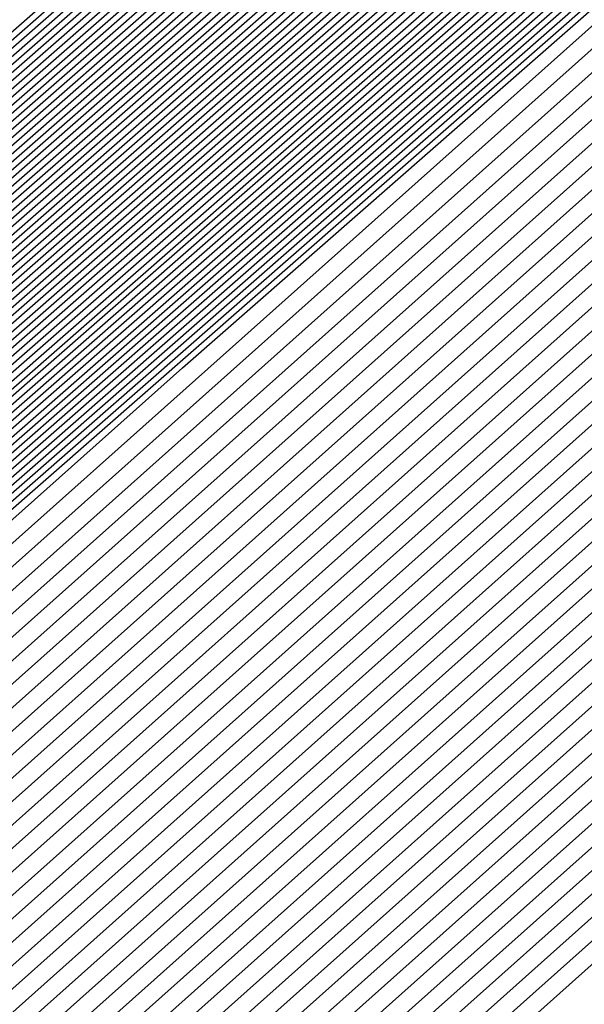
# Model space of a CAD drawing. Extents: x 3249832 to 3255657, y 13789405 to 13793316.
# Tile 948 of 1056: x 3253211.858 to 3253211.9265, y 13791260.4171 to 13791260.5367. Entities that reach past the tile are written whole.
import ezdxf

# ---------------------------------------------------------------- set-up
doc = ezdxf.new("R2010")
doc.units = 0
doc.header["$LTSCALE"] = 100
doc.header["$MEASUREMENT"] = 0
for name, color, linetype in [('GRATIO_03231_CON', 1, 'CONTINUOUS'), ('GRATIO_0323_ICON', 1, 'CONTINUOUS'), ('TARGETS_EAST', 7, 'CONTINUOUS')]:
    doc.layers.add(name, color=color, linetype=linetype)

# ---------------------------------------------------------------- blocks, each defined once
blk = doc.blocks.new('Gratio_032316_contours')
at = {"layer": 'GRATIO_03231_CON', "color": 5, "linetype": 'Continuous', "flags": 128}
for points in [[(3253198.44617, 13791248.6657), (3253205.08329, 13791254.59392), (3253219.80214, 13791267.50177), (3253234.542, 13791280.38589), (3253243.0318, 13791287.80106), (3253246.15891, 13791290.53467), (3253246.6003, 13791290.93223), (3253246.88695, 13791291.21186), (3253248.96583, 13791293.08191), (3253254.63787, 13791298.12335), (3253264.80707, 13791307.12135), (3253276.7896, 13791317.678), (3253287.00468, 13791326.59965), (3253292.88927, 13791331.60608), (3253295.95133, 13791334.07094)], [(3253198.57968, 13791248.7821), (3253205.19845, 13791254.69392), (3253219.87661, 13791267.56609), (3253234.57574, 13791280.41459), (3253243.04209, 13791287.80924), (3253246.16064, 13791290.53519), (3253246.60101, 13791290.93144), (3253246.88025, 13791291.20375), (3253248.90503, 13791293.02512), (3253254.42944, 13791297.93534), (3253264.33396, 13791306.69914), (3253276.00461, 13791316.98102), (3253285.9538, 13791325.67045), (3253291.69448, 13791330.55459), (3253294.7416, 13791333.01142)], [(3253198.71319, 13791248.8985), (3253205.31361, 13791254.79393), (3253219.95108, 13791267.63041), (3253234.60947, 13791280.44328), (3253243.05239, 13791287.81741), (3253246.16237, 13791290.53572), (3253246.60172, 13791290.93064), (3253246.87354, 13791291.19565), (3253248.84423, 13791292.96834), (3253254.22101, 13791297.74733), (3253263.86084, 13791306.27693), (3253275.21961, 13791316.28404), (3253284.90293, 13791324.74126), (3253290.49969, 13791329.50311), (3253293.53187, 13791331.9519)], [(3253198.8467, 13791249.0149), (3253205.42877, 13791254.89394), (3253220.02556, 13791267.69473), (3253234.64321, 13791280.47198), (3253243.06268, 13791287.82558), (3253246.16411, 13791290.53624), (3253246.60244, 13791290.92984), (3253246.86684, 13791291.18754), (3253248.78343, 13791292.91155), (3253254.01258, 13791297.55932), (3253263.38773, 13791305.85472), (3253274.43461, 13791315.58706), (3253283.85205, 13791323.81207), (3253289.3049, 13791328.45162), (3253292.32214, 13791330.89237), (3253295.39879, 13791333.38715)], [(3253199.11371, 13791249.24769), (3253205.65909, 13791255.09396), (3253220.17451, 13791267.82338), (3253234.71068, 13791280.52937), (3253243.08326, 13791287.84193), (3253246.16758, 13791290.53729), (3253246.60386, 13791290.92825), (3253246.85342, 13791291.17133), (3253248.66183, 13791292.79797), (3253253.59572, 13791297.1833), (3253262.4415, 13791305.01029), (3253272.86462, 13791314.1931), (3253281.7503, 13791321.95368), (3253286.91532, 13791326.34865), (3253289.90268, 13791328.77333), (3253293.18693, 13791331.45768)], [(3253199.24722, 13791249.36409), (3253205.77425, 13791255.19397), (3253220.24898, 13791267.8877), (3253234.74441, 13791280.55807), (3253243.09355, 13791287.85011), (3253246.16931, 13791290.53782), (3253246.60458, 13791290.92746), (3253246.84672, 13791291.16323), (3253248.60103, 13791292.74118), (3253253.38729, 13791296.99529), (3253261.96839, 13791304.58808), (3253272.07962, 13791313.49612), (3253280.69942, 13791321.02448), (3253285.72053, 13791325.29717), (3253288.69295, 13791327.71381), (3253292.081, 13791330.49295), (3253297.61917, 13791335.1971)], [(3253199.38073, 13791249.48048), (3253205.88941, 13791255.29397), (3253220.32345, 13791267.95202), (3253234.77815, 13791280.58677), (3253243.10385, 13791287.85828), (3253246.17105, 13791290.53834), (3253246.60529, 13791290.92666), (3253246.84001, 13791291.15513), (3253248.54023, 13791292.68439), (3253253.17886, 13791296.80728), (3253261.49527, 13791304.16587), (3253271.29462, 13791312.79914), (3253279.64854, 13791320.09529), (3253284.52574, 13791324.24568), (3253287.48322, 13791326.65429), (3253290.97507, 13791329.52822), (3253296.71525, 13791334.41022)], [(3253199.51424, 13791249.59688), (3253206.00457, 13791255.39398), (3253220.39793, 13791268.01634), (3253234.81188, 13791280.61546), (3253243.11414, 13791287.86646), (3253246.17278, 13791290.53887), (3253246.606, 13791290.92586), (3253246.83331, 13791291.14702), (3253248.47943, 13791292.6276), (3253252.97044, 13791296.61927), (3253261.02215, 13791303.74366), (3253270.50962, 13791312.10216), (3253278.59767, 13791319.16609), (3253283.33095, 13791323.1942), (3253286.27349, 13791325.59476), (3253289.86914, 13791328.56348), (3253295.81132, 13791333.62334)], [(3253199.78125, 13791249.82967), (3253206.23489, 13791255.594), (3253220.54687, 13791268.14499), (3253234.87935, 13791280.67286), (3253243.13472, 13791287.8828), (3253246.17625, 13791290.53992), (3253246.60743, 13791290.92427), (3253246.8199, 13791291.13081), (3253248.35784, 13791292.51402), (3253252.55358, 13791296.24325), (3253260.07593, 13791302.89924), (3253268.93963, 13791310.70819), (3253276.49591, 13791317.3077), (3253280.94137, 13791321.09123), (3253283.85403, 13791323.47572), (3253287.65728, 13791326.63402), (3253294.00347, 13791332.04958)], [(3253199.91476, 13791249.94607), (3253206.35005, 13791255.69401), (3253220.62135, 13791268.20931), (3253234.91309, 13791280.70156), (3253243.14501, 13791287.89098), (3253246.17798, 13791290.54045), (3253246.60814, 13791290.92348), (3253246.81319, 13791291.12271), (3253248.29704, 13791292.45723), (3253252.34515, 13791296.05524), (3253259.60281, 13791302.47703), (3253268.15463, 13791310.01121), (3253275.44504, 13791316.37851), (3253279.74658, 13791320.03974), (3253282.6443, 13791322.4162), (3253286.55135, 13791325.66929), (3253293.09954, 13791331.2627), (3253300.79521, 13791337.86923)], [(3253200.04827, 13791250.06247), (3253206.46521, 13791255.79401), (3253220.69582, 13791268.27363), (3253234.94682, 13791280.73025), (3253243.15531, 13791287.89915), (3253246.17972, 13791290.54097), (3253246.60886, 13791290.92268), (3253246.80649, 13791291.1146), (3253248.23624, 13791292.40044), (3253252.13672, 13791295.86723), (3253259.1297, 13791302.05482), (3253267.36963, 13791309.31423), (3253274.39416, 13791315.44932), (3253278.55179, 13791318.98826), (3253281.43456, 13791321.35667), (3253285.44542, 13791324.70455), (3253292.19561, 13791330.47582), (3253300.12972, 13791337.29016)], [(3253200.18178, 13791250.17887), (3253206.58037, 13791255.89402), (3253220.77029, 13791268.33795), (3253234.98056, 13791280.75895), (3253243.1656, 13791287.90733), (3253246.18145, 13791290.5415), (3253246.60957, 13791290.92188), (3253246.79978, 13791291.1065), (3253248.17544, 13791292.34365), (3253251.92829, 13791295.67922), (3253258.65658, 13791301.63261), (3253266.58464, 13791308.61725), (3253273.34328, 13791314.52012), (3253277.357, 13791317.93677), (3253280.22483, 13791320.29715), (3253284.33949, 13791323.73982), (3253291.29169, 13791329.68894), (3253299.46423, 13791336.71108)], [(3253200.44879, 13791250.41166), (3253206.81069, 13791256.09404), (3253220.91924, 13791268.4666), (3253235.04803, 13791280.81634), (3253243.18618, 13791287.92368), (3253246.18492, 13791290.54255), (3253246.611, 13791290.92029), (3253246.78637, 13791291.09029), (3253248.05384, 13791292.23007), (3253251.51143, 13791295.3032), (3253257.71035, 13791300.78818), (3253265.01464, 13791307.22329), (3253271.24153, 13791312.66173), (3253274.96742, 13791315.8338), (3253277.80537, 13791318.17811), (3253282.12763, 13791321.81036), (3253289.48383, 13791328.11518), (3253298.13324, 13791335.55292)], [(3253200.5823, 13791250.52806), (3253206.92586, 13791256.19405), (3253220.99372, 13791268.53092), (3253235.08176, 13791280.84504), (3253243.19647, 13791287.93185), (3253246.18666, 13791290.54307), (3253246.61171, 13791290.9195), (3253246.77966, 13791291.08219), (3253247.99304, 13791292.17328), (3253251.303, 13791295.11519), (3253257.23724, 13791300.36597), (3253264.22964, 13791306.52631), (3253270.19065, 13791311.73254), (3253273.77263, 13791314.78231), (3253276.59564, 13791317.11859), (3253281.0217, 13791320.84562), (3253288.57991, 13791327.3283), (3253297.46775, 13791334.97385)], [(3253200.71581, 13791250.64445), (3253207.04102, 13791256.29406), (3253221.06819, 13791268.59524), (3253235.1155, 13791280.87374), (3253243.20676, 13791287.94002), (3253246.18839, 13791290.5436), (3253246.61242, 13791290.9187), (3253246.77296, 13791291.07408), (3253247.93224, 13791292.11649), (3253251.09457, 13791294.92718), (3253256.76412, 13791299.94376), (3253263.44465, 13791305.82933), (3253269.13978, 13791310.80334), (3253272.57784, 13791313.73083), (3253275.38591, 13791316.05906), (3253279.91577, 13791319.88089), (3253287.67598, 13791326.54142), (3253296.80226, 13791334.39477)], [(3253200.84932, 13791250.76085), (3253207.15618, 13791256.39406), (3253221.14266, 13791268.65956), (3253235.14923, 13791280.90243), (3253243.21706, 13791287.9482), (3253246.19012, 13791290.54412), (3253246.61314, 13791290.9179), (3253246.76625, 13791291.06598), (3253247.87144, 13791292.0597), (3253250.88614, 13791294.73917), (3253256.29101, 13791299.52155), (3253262.65965, 13791305.13235), (3253268.0889, 13791309.87415), (3253271.38305, 13791312.67934), (3253274.17618, 13791314.99954), (3253278.80984, 13791318.91616), (3253286.77206, 13791325.75454), (3253296.13677, 13791333.81569)], [(3253201.11633, 13791250.99365), (3253207.3865, 13791256.59408), (3253221.29161, 13791268.78821), (3253235.2167, 13791280.95983), (3253243.23764, 13791287.96455), (3253246.19359, 13791290.54517), (3253246.61456, 13791290.91631), (3253246.75284, 13791291.04977), (3253247.74984, 13791291.94612), (3253250.46928, 13791294.36315), (3253255.34478, 13791298.67713), (3253261.08965, 13791303.73839), (3253265.98715, 13791308.01576), (3253268.99347, 13791310.57637), (3253271.75672, 13791312.8805), (3253276.59798, 13791316.9867), (3253284.9642, 13791324.18078), (3253294.80578, 13791332.65754)], [(3253201.24984, 13791251.11004), (3253207.50166, 13791256.69409), (3253221.36608, 13791268.85253), (3253235.25044, 13791280.98852), (3253243.24793, 13791287.97272), (3253246.19533, 13791290.5457), (3253246.61528, 13791290.91552), (3253246.74613, 13791291.04167), (3253247.68904, 13791291.88933), (3253250.26085, 13791294.17514), (3253254.87166, 13791298.25492), (3253260.30466, 13791303.04141), (3253264.93627, 13791307.08657), (3253267.79868, 13791309.52489), (3253270.54699, 13791311.82097), (3253275.49205, 13791316.02196), (3253284.06028, 13791323.3939), (3253294.14029, 13791332.07846)], [(3253201.38335, 13791251.22644), (3253207.61682, 13791256.7941), (3253221.44056, 13791268.91685), (3253235.28417, 13791281.01722), (3253243.25822, 13791287.9809), (3253246.19706, 13791290.54622), (3253246.61599, 13791290.91472), (3253246.73943, 13791291.03356), (3253247.62824, 13791291.83254), (3253250.05242, 13791293.98713), (3253254.39855, 13791297.83271), (3253259.51966, 13791302.34443), (3253263.88539, 13791306.15737), (3253266.60389, 13791308.4734), (3253269.33726, 13791310.76145), (3253274.38613, 13791315.05723), (3253283.15635, 13791322.60702), (3253293.4748, 13791331.49938)], [(3253201.51686, 13791251.34284), (3253207.73198, 13791256.8941), (3253221.51503, 13791268.98117), (3253235.31791, 13791281.04592), (3253243.26852, 13791287.98907), (3253246.1988, 13791290.54675), (3253246.6167, 13791290.91393), (3253246.73272, 13791291.02546), (3253247.56744, 13791291.77576), (3253249.84399, 13791293.79912), (3253253.92543, 13791297.41049), (3253258.73466, 13791301.64744), (3253262.83452, 13791305.22818), (3253265.4091, 13791307.42192), (3253268.12753, 13791309.70193), (3253273.2802, 13791314.0925), (3253282.25242, 13791321.82014), (3253292.80931, 13791330.9203), (3253301.81088, 13791338.63068)], [(3253201.78387, 13791251.57563), (3253207.9623, 13791257.09412), (3253221.66398, 13791269.10982), (3253235.38538, 13791281.10331), (3253243.2891, 13791288.00542), (3253246.20227, 13791290.5478), (3253246.61813, 13791290.91233), (3253246.71931, 13791291.00925), (3253247.44584, 13791291.66218), (3253249.42713, 13791293.4231), (3253252.9792, 13791296.56607), (3253257.16467, 13791300.25348), (3253260.73276, 13791303.36979), (3253263.01952, 13791305.31895), (3253265.70807, 13791307.58288), (3253271.06834, 13791312.16303), (3253280.44457, 13791320.24638), (3253291.47832, 13791329.76215), (3253300.88547, 13791337.82513)], [(3253201.91738, 13791251.69203), (3253208.07746, 13791257.19413), (3253221.73845, 13791269.17414), (3253235.41911, 13791281.13201), (3253243.29939, 13791288.01359), (3253246.204, 13791290.54832), (3253246.61884, 13791290.91154), (3253246.71261, 13791291.00114), (3253247.38504, 13791291.60539), (3253249.2187, 13791293.23509), (3253252.50609, 13791296.14386), (3253256.37967, 13791299.5565), (3253259.68189, 13791302.44059), (3253261.82473, 13791304.26746), (3253264.49834, 13791306.52336), (3253269.96241, 13791311.1983), (3253279.54064, 13791319.4595), (3253290.81283, 13791329.18307), (3253300.42277, 13791337.42236)], [(3253202.05089, 13791251.80842), (3253208.19262, 13791257.29414), (3253221.81293, 13791269.23846), (3253235.45285, 13791281.16071), (3253243.30968, 13791288.02177), (3253246.20573, 13791290.54885), (3253246.61956, 13791290.91074), (3253246.7059, 13791290.99304), (3253247.32424, 13791291.5486), (3253249.01027, 13791293.04708), (3253252.03297, 13791295.72165), (3253255.59467, 13791298.85952), (3253258.63101, 13791301.5114), (3253260.62994, 13791303.21597), (3253263.28861, 13791305.46384), (3253268.85648, 13791310.23357), (3253278.63672, 13791318.67262), (3253290.14734, 13791328.60399), (3253299.96006, 13791337.01958)], [(3253222.18973, 13791268.9562), (3253208.47101, 13791257.20698), (3253202.18439, 13791251.92482), (3253202.18439, 13791251.92482), (3253208.30778, 13791257.39414), (3253221.8874, 13791269.30278)], [(3253222.33685, 13791269.08692), (3253208.70035, 13791257.40813), (3253202.45141, 13791252.15761), (3253202.45141, 13791252.15761), (3253208.5381, 13791257.59416), (3253222.03635, 13791269.43142)], [(3253222.41042, 13791269.15229), (3253208.81502, 13791257.50869), (3253202.58492, 13791252.27401), (3253202.58492, 13791252.27401), (3253208.65326, 13791257.69417), (3253222.11082, 13791269.49575)], [(3253222.48398, 13791269.21765), (3253208.92969, 13791257.60926), (3253202.71843, 13791252.39041), (3253202.71843, 13791252.39041), (3253208.76842, 13791257.79418), (3253222.18529, 13791269.56007)], [(3253222.55754, 13791269.28301), (3253209.04436, 13791257.70983), (3253202.85194, 13791252.50681), (3253202.85193, 13791252.50681), (3253208.88358, 13791257.89419), (3253222.25977, 13791269.62439)], [(3253222.70467, 13791269.41374), (3253209.2737, 13791257.91097), (3253203.11895, 13791252.7396), (3253203.11895, 13791252.7396), (3253209.1139, 13791258.0942), (3253222.40871, 13791269.75304)], [(3253222.77823, 13791269.4791), (3253209.38837, 13791258.01154), (3253203.25246, 13791252.856), (3253203.25246, 13791252.856), (3253209.22906, 13791258.19421), (3253222.48319, 13791269.81736)], [(3253222.8518, 13791269.54447), (3253209.50304, 13791258.11211), (3253203.38597, 13791252.97239), (3253203.38597, 13791252.97239), (3253209.34422, 13791258.29422), (3253222.55766, 13791269.88168)], [(3253222.92536, 13791269.60983), (3253209.61771, 13791258.21268), (3253203.51947, 13791253.08879), (3253203.51947, 13791253.08879), (3253209.45938, 13791258.39423), (3253222.63214, 13791269.946)], [(3253294.55593, 13791331.78482), (3253282.65133, 13791321.30274), (3253268.6032, 13791309.01445), (3253256.6338, 13791298.60027), (3253249.91373, 13791292.81609), (3253247.40711, 13791290.71997), (3253247.02638, 13791290.44557), (3253246.62867, 13791290.09727), (3253243.8498, 13791287.66252), (3253236.27025, 13791281.09954), (3253223.07249, 13791269.74056), (3253209.84706, 13791258.41382), (3253203.78649, 13791253.32159), (3253203.78649, 13791253.32159), (3253209.68971, 13791258.59423), (3253222.78114, 13791270.07458), (3253235.89161, 13791281.53353), (3253243.79641, 13791288.43297), (3253249.04881, 13791292.99861), (3253256.14655, 13791299.14707), (3253268.13516, 13791309.52901), (3253282.25127, 13791321.73092), (3253294.2793, 13791332.07331)], [(3253294.30341, 13791331.56698), (3253282.46184, 13791321.1404), (3253268.48808, 13791308.91717), (3253256.58203, 13791298.55815), (3253249.89752, 13791292.80461), (3253247.40414, 13791290.71961), (3253247.02543, 13791290.44664), (3253246.629, 13791290.09938), (3253243.85878, 13791287.67218), (3253236.30279, 13791281.1296), (3253223.14605, 13791269.80592), (3253209.96173, 13791258.51439), (3253203.92, 13791253.43798), (3253203.92, 13791253.43798), (3253209.80487, 13791258.69424), (3253222.85565, 13791270.13885), (3253235.92547, 13791281.56208), (3253243.80512, 13791288.43921), (3253249.03601, 13791292.98573), (3253256.09723, 13791299.1022), (3253268.02248, 13791309.42905), (3253282.06389, 13791321.56632), (3253294.02824, 13791331.85395)], [(3253294.05089, 13791331.34915), (3253282.27235, 13791320.97806), (3253268.37296, 13791308.8199), (3253256.53026, 13791298.51602), (3253249.8813, 13791292.79314), (3253247.40117, 13791290.71925), (3253247.02448, 13791290.44772), (3253246.62933, 13791290.10149), (3253243.86776, 13791287.68184), (3253236.33533, 13791281.15966), (3253223.21961, 13791269.87129), (3253210.0764, 13791258.61496), (3253204.05351, 13791253.55438), (3253204.05351, 13791253.55438), (3253209.92004, 13791258.79424), (3253222.93017, 13791270.20313), (3253235.95934, 13791281.59062), (3253243.81382, 13791288.44544), (3253249.02321, 13791292.97286), (3253256.04791, 13791299.05733), (3253267.90979, 13791309.32909), (3253281.87651, 13791321.40172), (3253293.77719, 13791331.63458)], [(3253293.79837, 13791331.13131), (3253282.08285, 13791320.81572), (3253268.25784, 13791308.72262), (3253256.47849, 13791298.4739), (3253249.86508, 13791292.78166), (3253247.39821, 13791290.71889), (3253247.02354, 13791290.4488), (3253246.62966, 13791290.1036), (3253243.87675, 13791287.6915), (3253236.36787, 13791281.18972), (3253223.29318, 13791269.93665), (3253210.19107, 13791258.71553), (3253204.18702, 13791253.67078), (3253204.18701, 13791253.67078), (3253210.0352, 13791258.89424), (3253223.00468, 13791270.26741), (3253235.9932, 13791281.61917), (3253243.82253, 13791288.45167), (3253249.01041, 13791292.95999), (3253255.9986, 13791299.01245), (3253267.79711, 13791309.22914), (3253281.68913, 13791321.23712), (3253293.52613, 13791331.41522)], [(3253281.70387, 13791320.49104), (3253268.02759, 13791308.52807), (3253256.37495, 13791298.38965), (3253249.83265, 13791292.75871), (3253247.39227, 13791290.71816), (3253247.02165, 13791290.45095), (3253246.63032, 13791290.10782), (3253243.89471, 13791287.71083), (3253236.43295, 13791281.24983), (3253223.4403, 13791270.06738), (3253210.42041, 13791258.91666), (3253204.45403, 13791253.90357), (3253204.45403, 13791253.90357), (3253210.2655, 13791259.09429), (3253223.15342, 13791270.39627), (3253236.05998, 13791281.67732), (3253243.49467, 13791288.16911), (3253246.23629, 13791290.55891), (3253246.63094, 13791290.89792), (3253246.97688, 13791291.19282), (3253249.38096, 13791293.27243), (3253255.90221, 13791298.92109), (3253267.57241, 13791309.02875), (3253281.31446, 13791320.90786)], [(3253281.51437, 13791320.3287), (3253267.91246, 13791308.4308), (3253256.32319, 13791298.34753), (3253249.81643, 13791292.74723), (3253247.38931, 13791290.7178), (3253247.0207, 13791290.45203), (3253246.63065, 13791290.10993), (3253243.90369, 13791287.72049), (3253236.4655, 13791281.27989), (3253223.51387, 13791270.13274), (3253210.53508, 13791259.01723), (3253204.58754, 13791254.01997), (3253204.58754, 13791254.01997), (3253210.38066, 13791259.1943), (3253223.22789, 13791270.4606), (3253236.0937, 13791281.70603), (3253243.50493, 13791288.17732), (3253246.23793, 13791290.55953), (3253246.63143, 13791290.89735), (3253246.97568, 13791291.19044), (3253249.36691, 13791293.25849), (3253255.85289, 13791298.87622), (3253267.45972, 13791308.92879), (3253281.12708, 13791320.74326)], [(3253281.32488, 13791320.16636), (3253267.79734, 13791308.33352), (3253256.27142, 13791298.30541), (3253249.80022, 13791292.73576), (3253247.38634, 13791290.71744), (3253247.01976, 13791290.4531), (3253246.63098, 13791290.11204), (3253243.91267, 13791287.73015), (3253236.49804, 13791281.30995), (3253223.58743, 13791270.1981), (3253210.64975, 13791259.1178), (3253204.72105, 13791254.13636), (3253204.72105, 13791254.13637), (3253210.49582, 13791259.2943), (3253223.30236, 13791270.52492), (3253236.12742, 13791281.73474), (3253243.51518, 13791288.18552), (3253246.23956, 13791290.56015), (3253246.63193, 13791290.89678), (3253246.97448, 13791291.18805), (3253249.35287, 13791293.24455), (3253255.80356, 13791298.83135), (3253267.34704, 13791308.82884), (3253280.9397, 13791320.57865)], [(3253281.13539, 13791320.00402), (3253267.68222, 13791308.23625), (3253256.21965, 13791298.26328), (3253249.784, 13791292.72428), (3253247.38337, 13791290.71708), (3253247.01881, 13791290.45418), (3253246.63131, 13791290.11416), (3253243.92165, 13791287.73981), (3253236.53058, 13791281.34001), (3253223.66099, 13791270.26347), (3253210.76442, 13791259.21837), (3253204.85455, 13791254.25276), (3253204.85455, 13791254.25276), (3253210.61098, 13791259.39431), (3253223.37683, 13791270.58925), (3253236.16114, 13791281.76345), (3253243.52543, 13791288.19373), (3253246.2412, 13791290.56077), (3253246.63242, 13791290.89621), (3253246.97329, 13791291.18567), (3253249.33882, 13791293.23061), (3253255.75424, 13791298.78648), (3253267.23435, 13791308.72888), (3253280.75231, 13791320.41405)], [(3253267.45197, 13791308.0417), (3253256.11611, 13791298.17904), (3253249.75157, 13791292.70133), (3253247.37744, 13791290.71635), (3253247.01692, 13791290.45633), (3253246.63197, 13791290.11838), (3253243.93961, 13791287.75913), (3253236.59567, 13791281.40012), (3253223.80812, 13791270.3942), (3253210.99376, 13791259.41951), (3253205.12157, 13791254.48556), (3253205.12157, 13791254.48556), (3253210.84129, 13791259.59433), (3253223.52577, 13791270.7179), (3253236.22858, 13791281.82086), (3253243.54593, 13791288.21014), (3253246.24446, 13791290.562), (3253246.6334, 13791290.89508), (3253246.97089, 13791291.1809), (3253249.31072, 13791293.20273), (3253255.65559, 13791298.69674), (3253267.00898, 13791308.52897)], [(3253267.33685, 13791307.94442), (3253256.06434, 13791298.13691), (3253249.73535, 13791292.68985), (3253247.37447, 13791290.71599), (3253247.01598, 13791290.45741), (3253246.6323, 13791290.12049), (3253243.9486, 13791287.76879), (3253236.62821, 13791281.43018), (3253223.88168, 13791270.45956), (3253211.10843, 13791259.52008), (3253205.25508, 13791254.60195), (3253205.25508, 13791254.60195), (3253210.95645, 13791259.69434), (3253223.60023, 13791270.78223), (3253236.2623, 13791281.84957), (3253243.55619, 13791288.21834), (3253246.2461, 13791290.56262), (3253246.63389, 13791290.89451), (3253246.96969, 13791291.17852), (3253249.29667, 13791293.18879), (3253255.60626, 13791298.65187), (3253266.8963, 13791308.42902)], [(3253267.22172, 13791307.84715), (3253256.01257, 13791298.09479), (3253249.71913, 13791292.67838), (3253247.37151, 13791290.71563), (3253247.01503, 13791290.45848), (3253246.63263, 13791290.1226), (3253243.95758, 13791287.77846), (3253236.66075, 13791281.46024), (3253223.95525, 13791270.52492), (3253211.2231, 13791259.62065), (3253205.38858, 13791254.71835), (3253205.38859, 13791254.71835), (3253211.07161, 13791259.79435), (3253223.6747, 13791270.84655), (3253236.29602, 13791281.87828), (3253243.56644, 13791288.22655), (3253246.24773, 13791290.56324), (3253246.63439, 13791290.89394), (3253246.9685, 13791291.17613), (3253249.28262, 13791293.17485), (3253255.55694, 13791298.607), (3253266.78361, 13791308.32906)], [(3253267.1066, 13791307.74987), (3253255.96081, 13791298.05266), (3253249.70292, 13791292.6669), (3253247.36854, 13791290.71526), (3253247.01409, 13791290.45956), (3253246.63296, 13791290.12471), (3253243.96656, 13791287.78812), (3253236.69329, 13791281.49029), (3253224.02881, 13791270.59029), (3253211.33777, 13791259.72122), (3253205.52209, 13791254.83475), (3253205.52209, 13791254.83475), (3253211.18677, 13791259.89435), (3253223.74917, 13791270.91088), (3253236.32974, 13791281.90699), (3253243.57669, 13791288.23475), (3253246.24937, 13791290.56386), (3253246.63488, 13791290.89337), (3253246.9673, 13791291.17375), (3253249.26858, 13791293.16091), (3253255.50762, 13791298.56213), (3253266.67093, 13791308.22911)], [(3253266.87636, 13791307.55532), (3253255.85727, 13791297.96842), (3253249.67048, 13791292.64395), (3253247.36261, 13791290.71454), (3253247.01219, 13791290.46171), (3253246.63362, 13791290.12893), (3253243.98452, 13791287.80744), (3253236.75838, 13791281.55041), (3253224.17594, 13791270.72101), (3253211.56711, 13791259.92236), (3253205.78911, 13791255.06754), (3253205.78911, 13791255.06754), (3253211.41709, 13791260.09437), (3253223.89811, 13791271.03953), (3253236.39717, 13791281.9644), (3253243.59719, 13791288.25117), (3253246.25263, 13791290.56509), (3253246.63586, 13791290.89224), (3253246.96491, 13791291.16898), (3253249.24048, 13791293.13303), (3253255.40897, 13791298.4724), (3253266.44556, 13791308.0292)], [(3253266.76123, 13791307.45805), (3253255.8055, 13791297.92629), (3253249.65427, 13791292.63247), (3253247.35964, 13791290.71418), (3253247.01125, 13791290.46279), (3253246.63395, 13791290.13104), (3253243.9935, 13791287.8171), (3253236.79092, 13791281.58047), (3253224.2495, 13791270.78638), (3253211.68179, 13791260.02293), (3253205.92262, 13791255.18394), (3253205.92262, 13791255.18394), (3253211.53225, 13791260.19438), (3253223.97258, 13791271.10386), (3253236.43089, 13791281.99311), (3253243.60744, 13791288.25937), (3253246.25427, 13791290.56571), (3253246.63635, 13791290.89167), (3253246.96371, 13791291.1666), (3253249.22643, 13791293.11909), (3253255.35964, 13791298.42753), (3253266.33287, 13791307.92924)], [(3253266.64611, 13791307.36077), (3253255.75373, 13791297.88417), (3253249.63805, 13791292.621), (3253247.35667, 13791290.71382), (3253247.0103, 13791290.46387), (3253246.63428, 13791290.13316), (3253244.00248, 13791287.82676), (3253236.82346, 13791281.61053), (3253224.32306, 13791270.85174), (3253211.79646, 13791260.1235), (3253206.05613, 13791255.30034), (3253206.05613, 13791255.30033), (3253211.64741, 13791260.29439), (3253224.04705, 13791271.16818), (3253236.46461, 13791282.02182), (3253243.6177, 13791288.26758), (3253246.2559, 13791290.56633), (3253246.63684, 13791290.8911), (3253246.96251, 13791291.16422), (3253249.21238, 13791293.10515), (3253255.31032, 13791298.38266), (3253266.22019, 13791307.82929)], [(3253266.53099, 13791307.2635), (3253255.70196, 13791297.84205), (3253249.62183, 13791292.60952), (3253247.35371, 13791290.71345), (3253247.00936, 13791290.46494), (3253246.63461, 13791290.13527), (3253244.01147, 13791287.83642), (3253236.856, 13791281.64058), (3253224.39663, 13791270.9171), (3253211.91113, 13791260.22407), (3253206.18963, 13791255.41673), (3253206.18963, 13791255.41673), (3253211.76257, 13791260.3944), (3253224.12152, 13791271.23251), (3253236.49833, 13791282.05053), (3253243.62795, 13791288.27578), (3253246.25754, 13791290.56695), (3253246.63734, 13791290.89054), (3253246.96131, 13791291.16183), (3253249.19833, 13791293.09121), (3253255.26099, 13791298.33779), (3253266.1075, 13791307.72933)], [(3253266.30074, 13791307.06895), (3253255.59843, 13791297.7578), (3253249.5894, 13791292.58657), (3253247.34778, 13791290.71273), (3253247.00747, 13791290.4671), (3253246.63526, 13791290.13949), (3253244.02943, 13791287.85574), (3253236.92109, 13791281.7007), (3253224.54375, 13791271.04783), (3253212.14047, 13791260.42521), (3253206.45665, 13791255.64953), (3253206.45665, 13791255.64953), (3253211.99289, 13791260.59441), (3253224.27046, 13791271.36115), (3253236.56577, 13791282.10794), (3253243.64845, 13791288.29219), (3253246.2608, 13791290.56818), (3253246.63832, 13791290.8894), (3253246.95892, 13791291.15707), (3253249.17024, 13791293.06333), (3253255.16235, 13791298.24805), (3253265.88213, 13791307.52942)], [(3253266.18562, 13791306.97167), (3253255.54666, 13791297.71567), (3253249.57318, 13791292.57509), (3253247.34481, 13791290.71237), (3253247.00652, 13791290.46817), (3253246.63559, 13791290.1416), (3253244.03841, 13791287.86541), (3253236.95363, 13791281.73076), (3253224.61732, 13791271.1132), (3253212.25514, 13791260.52577), (3253206.59016, 13791255.76592), (3253206.59016, 13791255.76592), (3253212.10805, 13791260.69442), (3253224.34492, 13791271.42548), (3253236.59949, 13791282.13665), (3253243.6587, 13791288.3004), (3253246.26244, 13791290.5688), (3253246.63881, 13791290.88883), (3253246.95772, 13791291.15468), (3253249.15619, 13791293.04939), (3253255.11302, 13791298.20318), (3253265.76944, 13791307.42947)], [(3253266.07049, 13791306.8744), (3253255.49489, 13791297.67355), (3253249.55697, 13791292.56362), (3253247.34184, 13791290.712), (3253247.00558, 13791290.46925), (3253246.63592, 13791290.14371), (3253244.04739, 13791287.87507), (3253236.98617, 13791281.76081), (3253224.69088, 13791271.17856), (3253212.36981, 13791260.62634), (3253206.72366, 13791255.88232), (3253206.72367, 13791255.88232), (3253212.22321, 13791260.79443), (3253224.41939, 13791271.4898), (3253236.63321, 13791282.16536), (3253243.66895, 13791288.30861), (3253246.26407, 13791290.56942), (3253246.6393, 13791290.88827), (3253246.95652, 13791291.1523), (3253249.14214, 13791293.03545), (3253255.0637, 13791298.15831), (3253265.65676, 13791307.32951)], [(3253265.95537, 13791306.77712), (3253255.44312, 13791297.63143), (3253249.54075, 13791292.55214), (3253247.33888, 13791290.71164), (3253247.00463, 13791290.47032), (3253246.63625, 13791290.14582), (3253244.05637, 13791287.88473), (3253237.01871, 13791281.79087), (3253224.76444, 13791271.24392), (3253212.48448, 13791260.72691), (3253206.85717, 13791255.99872), (3253206.85717, 13791255.99872), (3253212.33837, 13791260.89444), (3253224.49386, 13791271.55413), (3253236.66693, 13791282.19407), (3253243.67921, 13791288.31681), (3253246.26571, 13791290.57004), (3253246.6398, 13791290.8877), (3253246.95533, 13791291.14992), (3253249.12809, 13791293.02151), (3253255.01437, 13791298.11344), (3253265.54407, 13791307.22956)], [(3253265.72512, 13791306.58257), (3253255.33958, 13791297.54718), (3253249.50832, 13791292.52919), (3253247.33294, 13791290.71092), (3253247.00274, 13791290.47248), (3253246.63691, 13791290.15005), (3253244.07433, 13791287.90405), (3253237.0838, 13791281.85099), (3253224.91157, 13791271.37465), (3253212.71382, 13791260.92805), (3253207.12419, 13791256.23151), (3253207.12419, 13791256.23151), (3253212.56869, 13791261.09446), (3253224.6428, 13791271.68278), (3253236.73437, 13791282.25148), (3253243.69971, 13791288.33322), (3253246.26897, 13791290.57127), (3253246.64078, 13791290.88656), (3253246.95293, 13791291.14515), (3253249.1, 13791292.99362), (3253254.91572, 13791298.02371), (3253265.3187, 13791307.02965)], [(3253265.61, 13791306.4853), (3253255.28781, 13791297.50506), (3253249.4921, 13791292.51771), (3253247.32998, 13791290.71056), (3253247.0018, 13791290.47355), (3253246.63724, 13791290.15216), (3253244.08331, 13791287.91371), (3253237.11634, 13791281.88104), (3253224.98513, 13791271.44001), (3253212.82849, 13791261.02862), (3253207.2577, 13791256.34791), (3253207.2577, 13791256.34791), (3253212.68385, 13791261.19447), (3253224.71727, 13791271.7471), (3253236.76809, 13791282.28019), (3253243.70996, 13791288.34143), (3253246.27061, 13791290.57189), (3253246.64127, 13791290.88599), (3253246.95174, 13791291.14277), (3253249.08595, 13791292.97968), (3253254.8664, 13791297.97884), (3253265.20602, 13791306.92969)], [(3253265.49488, 13791306.38803), (3253255.23605, 13791297.46293), (3253249.47588, 13791292.50624), (3253247.32701, 13791290.71019), (3253247.00085, 13791290.47463), (3253246.63757, 13791290.15427), (3253244.0923, 13791287.92337), (3253237.14888, 13791281.9111), (3253225.0587, 13791271.50538), (3253212.94316, 13791261.12919), (3253207.39121, 13791256.46431), (3253207.39121, 13791256.46431), (3253212.79901, 13791261.29448), (3253224.79174, 13791271.81143), (3253236.80181, 13791282.3089), (3253243.72021, 13791288.34963), (3253246.27224, 13791290.57251), (3253246.64176, 13791290.88543), (3253246.95054, 13791291.14038), (3253249.0719, 13791292.96574), (3253254.81708, 13791297.93397), (3253265.09333, 13791306.82974)], [(3253265.37976, 13791306.29075), (3253255.18428, 13791297.42081), (3253249.45967, 13791292.49476), (3253247.32404, 13791290.70983), (3253246.9999, 13791290.47571), (3253246.6379, 13791290.15638), (3253244.10128, 13791287.93303), (3253237.18142, 13791281.94116), (3253225.13226, 13791271.57074), (3253213.05783, 13791261.22976), (3253207.52471, 13791256.5807), (3253207.52471, 13791256.5807), (3253212.91417, 13791261.39448), (3253224.86621, 13791271.87575), (3253236.83553, 13791282.33761), (3253243.73047, 13791288.35784), (3253246.27388, 13791290.57313), (3253246.64226, 13791290.88486), (3253246.94934, 13791291.138), (3253249.05785, 13791292.9518), (3253254.76775, 13791297.8891), (3253264.98065, 13791306.72978)], [(3253265.14951, 13791306.0962), (3253255.08074, 13791297.33656), (3253249.42723, 13791292.47181), (3253247.31811, 13791290.70911), (3253246.99801, 13791290.47786), (3253246.63856, 13791290.1606), (3253244.11924, 13791287.95236), (3253237.24651, 13791282.00127), (3253225.27938, 13791271.70147), (3253213.28717, 13791261.4309), (3253207.79173, 13791256.8135), (3253207.79173, 13791256.8135), (3253213.14449, 13791261.5945), (3253225.01515, 13791272.0044), (3253236.90297, 13791282.39502), (3253243.75097, 13791288.37425), (3253246.27714, 13791290.57436), (3253246.64324, 13791290.88372), (3253246.94695, 13791291.13323), (3253249.02975, 13791292.92392), (3253254.6691, 13791297.79936), (3253264.75528, 13791306.52987)], [(3253265.03439, 13791305.99892), (3253255.02897, 13791297.29444), (3253249.41102, 13791292.46033), (3253247.31514, 13791290.70874), (3253246.99707, 13791290.47894), (3253246.63889, 13791290.16271), (3253244.12822, 13791287.96202), (3253237.27905, 13791282.03133), (3253225.35295, 13791271.76683), (3253213.40184, 13791261.53147), (3253207.92524, 13791256.92989), (3253207.92524, 13791256.92989), (3253213.25965, 13791261.69451), (3253225.08961, 13791272.06873), (3253236.93669, 13791282.42373), (3253243.76122, 13791288.38246), (3253246.27878, 13791290.57498), (3253246.64373, 13791290.88316), (3253246.94575, 13791291.13085), (3253249.01571, 13791292.90998), (3253254.61978, 13791297.75449), (3253264.64259, 13791306.42992)], [(3253264.91926, 13791305.90165), (3253254.9772, 13791297.25231), (3253249.3948, 13791292.44886), (3253247.31218, 13791290.70838), (3253246.99612, 13791290.48001), (3253246.63922, 13791290.16482), (3253244.1372, 13791287.97168), (3253237.31159, 13791282.06139), (3253225.42651, 13791271.83219), (3253213.51651, 13791261.63204), (3253208.05874, 13791257.04629), (3253208.05875, 13791257.04629), (3253213.37481, 13791261.79452), (3253225.16408, 13791272.13306), (3253236.97041, 13791282.45244), (3253243.77147, 13791288.39066), (3253246.28041, 13791290.5756), (3253246.64422, 13791290.88259), (3253246.94455, 13791291.12847), (3253249.00166, 13791292.89604), (3253254.57046, 13791297.70962), (3253264.52991, 13791306.32996)], [(3253264.80414, 13791305.80438), (3253254.92543, 13791297.21019), (3253249.37858, 13791292.43738), (3253247.30921, 13791290.70802), (3253246.99518, 13791290.48109), (3253246.63955, 13791290.16693), (3253244.14618, 13791287.98134), (3253237.34413, 13791282.09145), (3253225.50007, 13791271.89756), (3253213.63118, 13791261.73261), (3253208.19225, 13791257.16269), (3253208.19225, 13791257.16269), (3253213.48997, 13791261.89453), (3253225.23855, 13791272.19738), (3253237.00413, 13791282.48115), (3253243.78172, 13791288.39887), (3253246.28205, 13791290.57622), (3253246.64472, 13791290.88202), (3253246.94335, 13791291.12608), (3253248.98761, 13791292.8821), (3253254.52113, 13791297.66475), (3253264.41722, 13791306.23001)], [(3253264.57389, 13791305.60983), (3253254.8219, 13791297.12594), (3253249.34615, 13791292.41443), (3253247.30328, 13791290.7073), (3253246.99329, 13791290.48324), (3253246.64021, 13791290.17116), (3253244.16415, 13791288.00066), (3253237.40922, 13791282.15156), (3253225.6472, 13791272.02829), (3253213.86052, 13791261.93375), (3253208.45927, 13791257.39548), (3253208.45927, 13791257.39548), (3253213.72028, 13791262.09454), (3253225.38749, 13791272.32603), (3253237.07157, 13791282.53856), (3253243.80223, 13791288.41528), (3253246.28532, 13791290.57745), (3253246.6457, 13791290.88089), (3253246.94096, 13791291.12132), (3253248.95951, 13791292.85422), (3253254.42248, 13791297.57502), (3253264.19185, 13791306.0301)], [(3253264.45877, 13791305.51255), (3253254.77013, 13791297.08382), (3253249.32993, 13791292.40295), (3253247.30031, 13791290.70693), (3253246.99234, 13791290.48432), (3253246.64054, 13791290.17327), (3253244.17313, 13791288.01032), (3253237.44176, 13791282.18162), (3253225.72077, 13791272.09365), (3253213.97519, 13791262.03431), (3253208.59278, 13791257.51188), (3253208.59278, 13791257.51188), (3253213.83545, 13791262.19455), (3253225.46196, 13791272.39036), (3253237.10529, 13791282.56727), (3253243.81248, 13791288.42348), (3253246.28695, 13791290.57807), (3253246.64619, 13791290.88032), (3253246.93976, 13791291.11893), (3253248.94547, 13791292.84028), (3253254.37316, 13791297.53015), (3253264.07917, 13791305.93015)], [(3253264.34365, 13791305.41528), (3253254.71836, 13791297.0417), (3253249.31372, 13791292.39148), (3253247.29734, 13791290.70657), (3253246.9914, 13791290.48539), (3253246.64087, 13791290.17538), (3253244.18211, 13791288.01998), (3253237.4743, 13791282.21168), (3253225.79433, 13791272.15901), (3253214.08986, 13791262.13489), (3253208.72629, 13791257.62828), (3253208.72628, 13791257.62828), (3253213.9506, 13791262.29456), (3253225.53643, 13791272.45468), (3253237.13901, 13791282.59598), (3253243.82273, 13791288.43169), (3253246.28858, 13791290.57869), (3253246.64668, 13791290.87975), (3253246.93857, 13791291.11655), (3253248.93142, 13791292.82634), (3253254.32383, 13791297.48528), (3253263.96648, 13791305.83019)], [(3253264.22852, 13791305.318), (3253254.66659, 13791296.99957), (3253249.2975, 13791292.38), (3253247.29438, 13791290.70621), (3253246.99045, 13791290.48647), (3253246.6412, 13791290.17749), (3253244.19109, 13791288.02965), (3253237.50684, 13791282.24174), (3253225.86789, 13791272.22438), (3253214.20454, 13791262.23545), (3253208.85979, 13791257.74467), (3253208.85979, 13791257.74467), (3253214.06576, 13791262.39457), (3253225.6109, 13791272.51901), (3253237.17273, 13791282.62469), (3253243.83298, 13791288.4399), (3253246.29022, 13791290.57931), (3253246.64717, 13791290.87918), (3253246.93737, 13791291.11417), (3253248.91737, 13791292.8124), (3253254.27451, 13791297.44041), (3253263.8538, 13791305.73024)], [(3253263.99828, 13791305.12345), (3253254.56305, 13791296.91532), (3253249.26507, 13791292.35705), (3253247.28844, 13791290.70548), (3253246.98856, 13791290.48862), (3253246.64186, 13791290.18171), (3253244.20905, 13791288.04897), (3253237.57193, 13791282.30185), (3253226.01502, 13791272.3551), (3253214.43388, 13791262.43659), (3253209.12681, 13791257.97747), (3253209.12681, 13791257.97747), (3253214.29608, 13791262.59459), (3253225.75984, 13791272.64766), (3253237.24016, 13791282.6821), (3253243.85349, 13791288.45631), (3253246.29349, 13791290.58054), (3253246.64816, 13791290.87805), (3253246.93497, 13791291.1094), (3253248.88927, 13791292.78452), (3253254.17586, 13791297.35067), (3253263.62842, 13791305.53033)], [(3253263.88315, 13791305.02618), (3253254.51129, 13791296.8732), (3253249.24885, 13791292.34558), (3253247.28548, 13791290.70512), (3253246.98761, 13791290.4897), (3253246.64219, 13791290.18382), (3253244.21803, 13791288.05863), (3253237.60447, 13791282.33191), (3253226.08858, 13791272.42047), (3253214.54855, 13791262.53716), (3253209.26032, 13791258.09386), (3253209.26032, 13791258.09386), (3253214.41124, 13791262.69459), (3253225.8343, 13791272.71198), (3253237.27388, 13791282.71081), (3253243.86374, 13791288.46451), (3253246.29512, 13791290.58116), (3253246.64865, 13791290.87748), (3253246.93378, 13791291.10702), (3253248.87522, 13791292.77058), (3253254.12654, 13791297.3058), (3253263.51574, 13791305.43037)], [(3253263.76803, 13791304.9289), (3253254.45952, 13791296.83108), (3253249.23263, 13791292.3341), (3253247.28251, 13791290.70476), (3253246.98667, 13791290.49078), (3253246.64252, 13791290.18593), (3253244.22702, 13791288.06829), (3253237.63701, 13791282.36197), (3253226.16214, 13791272.48583), (3253214.66322, 13791262.63773), (3253209.39382, 13791258.21026), (3253209.39382, 13791258.21026), (3253214.5264, 13791262.7946), (3253225.90877, 13791272.77631), (3253237.3076, 13791282.73952), (3253243.87399, 13791288.47272), (3253246.29675, 13791290.58178), (3253246.64914, 13791290.87691), (3253246.93258, 13791291.10463), (3253248.86118, 13791292.75664), (3253254.07721, 13791297.26093), (3253263.40305, 13791305.33042)], [(3253263.65291, 13791304.83163), (3253254.40775, 13791296.78895), (3253249.21642, 13791292.32262), (3253247.27954, 13791290.7044), (3253246.98572, 13791290.49185), (3253246.64285, 13791290.18805), (3253244.236, 13791288.07795), (3253237.66955, 13791282.39203), (3253226.23571, 13791272.55119), (3253214.77789, 13791262.7383), (3253209.52733, 13791258.32666), (3253209.52733, 13791258.32666), (3253214.64156, 13791262.89461), (3253225.98324, 13791272.84063), (3253237.34132, 13791282.76823), (3253243.88424, 13791288.48092), (3253246.29839, 13791290.5824), (3253246.64963, 13791290.87634), (3253246.93138, 13791291.10225), (3253248.84713, 13791292.7427), (3253254.02789, 13791297.21606), (3253263.29037, 13791305.23046)], [(3253226.38283, 13791272.68192), (3253215.00723, 13791262.93944), (3253209.79435, 13791258.55945), (3253209.79435, 13791258.55945), (3253214.87188, 13791263.09463), (3253226.13218, 13791272.96928)], [(3253226.4564, 13791272.74729), (3253215.1219, 13791263.04001), (3253209.92785, 13791258.67585), (3253209.92786, 13791258.67585), (3253214.98704, 13791263.19464), (3253226.20665, 13791273.03361)], [(3253226.52996, 13791272.81265), (3253215.23657, 13791263.14058), (3253210.06136, 13791258.79225), (3253210.06136, 13791258.79225), (3253215.1022, 13791263.29465), (3253226.28112, 13791273.09794)], [(3253226.60352, 13791272.87801), (3253215.35124, 13791263.24115), (3253210.19487, 13791258.90864), (3253210.19487, 13791258.90864), (3253215.21736, 13791263.39465), (3253226.35559, 13791273.16226)], [(3253226.75065, 13791273.00874), (3253215.58058, 13791263.44229), (3253210.46189, 13791259.14144), (3253210.46189, 13791259.14144), (3253215.44768, 13791263.59467), (3253226.50453, 13791273.29091)], [(3253226.82421, 13791273.0741), (3253215.69525, 13791263.54285), (3253210.5954, 13791259.25783), (3253210.5954, 13791259.25783), (3253215.56284, 13791263.69468), (3253226.57899, 13791273.35524)], [(3253226.89778, 13791273.13947), (3253215.80992, 13791263.64343), (3253210.7289, 13791259.37423), (3253210.7289, 13791259.37423), (3253215.678, 13791263.79469), (3253226.65346, 13791273.41956)], [(3253226.97134, 13791273.20483), (3253215.92459, 13791263.74399), (3253210.86241, 13791259.49063), (3253210.86241, 13791259.49063), (3253215.79316, 13791263.8947)], [(3253216.15393, 13791263.94513), (3253211.12943, 13791259.72342), (3253211.12943, 13791259.72342), (3253216.02348, 13791264.09471)], [(3253216.2686, 13791264.0457), (3253211.26293, 13791259.83982), (3253211.26294, 13791259.83982), (3253216.13864, 13791264.19472)], [(3253216.38328, 13791264.14627), (3253211.39644, 13791259.95622), (3253211.39644, 13791259.95622), (3253216.2538, 13791264.29473)], [(3253216.49795, 13791264.24684), (3253211.52995, 13791260.07261), (3253211.52995, 13791260.07261), (3253216.36896, 13791264.39474)], [(3253216.72729, 13791264.44798), (3253211.79697, 13791260.30541), (3253211.79697, 13791260.30541), (3253216.59928, 13791264.59476)]]:
    blk.add_lwpolyline(points, dxfattribs=at)
at = {"layer": 'GRATIO_0323_ICON', "color": 7, "linetype": 'Continuous', "flags": 128}
for points in [[(3253198.31266, 13791248.54931), (3253204.96813, 13791254.49391), (3253219.72766, 13791267.43745), (3253234.50827, 13791280.35719), (3253243.02151, 13791287.79289), (3253246.15717, 13791290.53414), (3253246.59958, 13791290.93303), (3253246.89366, 13791291.21996), (3253249.02663, 13791293.1387), (3253254.8463, 13791298.31136), (3253265.28019, 13791307.54356), (3253277.5746, 13791318.37498), (3253288.05556, 13791327.52884), (3253294.08406, 13791332.65756)], [(3253198.9802, 13791249.13129), (3253205.54393, 13791254.99395), (3253220.10003, 13791267.75905), (3253234.67694, 13791280.50068), (3253243.07297, 13791287.83376), (3253246.16584, 13791290.53677), (3253246.60315, 13791290.92905), (3253246.86013, 13791291.17944), (3253248.72263, 13791292.85476), (3253253.80415, 13791297.37131), (3253262.91461, 13791305.43251), (3253273.64961, 13791314.89008), (3253282.80117, 13791322.88287), (3253288.11011, 13791327.40014), (3253291.11241, 13791329.83285), (3253294.29286, 13791332.42241)], [(3253199.64774, 13791249.71328), (3253206.11974, 13791255.49399), (3253220.4724, 13791268.08067), (3253234.84562, 13791280.64416), (3253243.12443, 13791287.87463), (3253246.17452, 13791290.53939), (3253246.60672, 13791290.92507), (3253246.8266, 13791291.13892), (3253248.41864, 13791292.57081), (3253252.76201, 13791296.43126), (3253260.54904, 13791303.32145), (3253269.72463, 13791311.40518), (3253277.54679, 13791318.2369), (3253282.13616, 13791322.14271), (3253285.06376, 13791324.53524), (3253288.76321, 13791327.59875), (3253294.90739, 13791332.83646)], [(3253200.31528, 13791250.29526), (3253206.69554, 13791255.99403), (3253220.84477, 13791268.40227), (3253235.01429, 13791280.78765), (3253243.17589, 13791287.9155), (3253246.18319, 13791290.54202), (3253246.61028, 13791290.92109), (3253246.79307, 13791291.0984), (3253248.11464, 13791292.28686), (3253251.71986, 13791295.49121), (3253258.18347, 13791301.21039), (3253265.79964, 13791307.92027), (3253272.29241, 13791313.59093), (3253276.16221, 13791316.88528), (3253279.0151, 13791319.23763), (3253283.23356, 13791322.77509), (3253290.38776, 13791328.90206), (3253298.79874, 13791336.132)], [(3253200.98282, 13791250.87725), (3253207.27134, 13791256.49407), (3253221.21714, 13791268.72389), (3253235.18297, 13791280.93113), (3253243.22735, 13791287.95637), (3253246.19186, 13791290.54465), (3253246.61385, 13791290.91711), (3253246.75955, 13791291.05787), (3253247.81064, 13791292.00291), (3253250.67771, 13791294.55116), (3253255.81789, 13791299.09934), (3253261.87465, 13791304.43537), (3253267.03802, 13791308.94496), (3253270.18826, 13791311.62786), (3253272.96645, 13791313.94002), (3253277.70391, 13791317.95143), (3253285.86813, 13791324.96766), (3253295.47128, 13791333.23661)], [(3253201.65036, 13791251.45923), (3253207.84714, 13791256.99411), (3253221.5895, 13791269.04549), (3253235.35164, 13791281.07462), (3253243.27881, 13791287.99724), (3253246.20053, 13791290.54727), (3253246.61742, 13791290.91313), (3253246.72602, 13791291.01735), (3253247.50664, 13791291.71897), (3253249.63556, 13791293.61111), (3253253.45232, 13791296.98828), (3253257.94966, 13791300.95046), (3253261.78364, 13791304.29898), (3253264.21431, 13791306.37043), (3253266.9178, 13791308.64241), (3253272.17427, 13791313.12777), (3253281.3485, 13791321.03326), (3253292.14381, 13791330.34122), (3253301.34818, 13791338.22791)], [(3253222.26329, 13791269.02156), (3253208.58568, 13791257.30755), (3253202.3179, 13791252.04122), (3253202.3179, 13791252.04122), (3253208.42294, 13791257.49415), (3253221.96187, 13791269.36711)], [(3253222.63111, 13791269.34838), (3253209.15903, 13791257.8104), (3253202.98544, 13791252.6232), (3253202.98544, 13791252.6232), (3253208.99874, 13791257.99419), (3253222.33424, 13791269.68871)], [(3253294.80845, 13791332.00265), (3253282.84083, 13791321.46507), (3253268.71833, 13791309.11172), (3253256.68557, 13791298.6424), (3253249.92995, 13791292.82756), (3253247.41007, 13791290.72034), (3253247.02732, 13791290.44449), (3253246.62834, 13791290.09516), (3253243.84082, 13791287.65286), (3253236.2377, 13791281.06949), (3253222.99892, 13791269.67519), (3253209.73238, 13791258.31325), (3253203.65298, 13791253.20519), (3253203.65298, 13791253.20519), (3253209.57454, 13791258.49423), (3253222.70663, 13791270.0103), (3253235.85774, 13791281.50498), (3253243.7877, 13791288.42674), (3253249.0616, 13791293.01148), (3253256.19586, 13791299.19195), (3253268.24784, 13791309.62896), (3253282.43865, 13791321.89552), (3253294.53035, 13791332.29267)], [(3253281.89336, 13791320.65338), (3253268.14271, 13791308.62535), (3253256.42672, 13791298.43178), (3253249.84887, 13791292.77018), (3253247.39524, 13791290.71852), (3253247.02259, 13791290.44987), (3253246.62999, 13791290.10571), (3253243.88573, 13791287.70117), (3253236.40041, 13791281.21978), (3253223.36674, 13791270.00201), (3253210.30574, 13791258.8161), (3253204.32052, 13791253.78717), (3253204.32052, 13791253.78717), (3253210.15034, 13791258.99428), (3253223.07895, 13791270.33195), (3253236.02626, 13791281.64861), (3253243.48442, 13791288.1609), (3253246.23466, 13791290.5583), (3253246.63045, 13791290.89848), (3253246.97808, 13791291.1952), (3253249.39501, 13791293.28637), (3253255.95153, 13791298.96595), (3253267.68509, 13791309.1287), (3253281.50184, 13791321.07246)], [(3253280.94589, 13791319.84168), (3253267.5671, 13791308.13897), (3253256.16788, 13791298.22116), (3253249.76778, 13791292.7128), (3253247.38041, 13791290.71671), (3253247.01787, 13791290.45526), (3253246.63164, 13791290.11627), (3253243.93063, 13791287.74947), (3253236.56312, 13791281.37006), (3253223.73456, 13791270.32883), (3253210.87909, 13791259.31894), (3253204.98806, 13791254.36916), (3253204.98806, 13791254.36916), (3253210.72614, 13791259.49432), (3253223.4513, 13791270.65358), (3253236.19486, 13791281.79216), (3253243.53568, 13791288.20193), (3253246.24283, 13791290.56139), (3253246.63291, 13791290.89565), (3253246.97209, 13791291.18328), (3253249.32477, 13791293.21667), (3253255.70491, 13791298.74161), (3253267.12167, 13791308.62893), (3253280.56493, 13791320.24945)], [(3253266.99148, 13791307.6526), (3253255.90904, 13791298.01054), (3253249.6867, 13791292.65542), (3253247.36557, 13791290.7149), (3253247.01314, 13791290.46064), (3253246.63329, 13791290.12682), (3253243.97554, 13791287.79778), (3253236.72583, 13791281.52035), (3253224.10237, 13791270.65565), (3253211.45244, 13791259.82179), (3253205.6556, 13791254.95114), (3253205.6556, 13791254.95114), (3253211.30193, 13791259.99436), (3253223.82364, 13791270.9752), (3253236.36345, 13791281.93569), (3253243.58694, 13791288.24296), (3253246.251, 13791290.56448), (3253246.63537, 13791290.89281), (3253246.9661, 13791291.17137), (3253249.25453, 13791293.14697), (3253255.45829, 13791298.51727), (3253266.55824, 13791308.12915)], [(3253266.41586, 13791307.16622), (3253255.65019, 13791297.79992), (3253249.60562, 13791292.59805), (3253247.35074, 13791290.71309), (3253247.00841, 13791290.46602), (3253246.63494, 13791290.13738), (3253244.02045, 13791287.84608), (3253236.88854, 13791281.67064), (3253224.47019, 13791270.98247), (3253212.0258, 13791260.32464), (3253206.32314, 13791255.53313), (3253206.32314, 13791255.53313), (3253211.87773, 13791260.49441), (3253224.19599, 13791271.29683), (3253236.53205, 13791282.07923), (3253243.6382, 13791288.28399), (3253246.25917, 13791290.56757), (3253246.63783, 13791290.88997), (3253246.96012, 13791291.15945), (3253249.18429, 13791293.07727), (3253255.21167, 13791298.29292), (3253265.99481, 13791307.62938)], [(3253265.84025, 13791306.67985), (3253255.39135, 13791297.5893), (3253249.52453, 13791292.54067), (3253247.33591, 13791290.71128), (3253247.00369, 13791290.4714), (3253246.63658, 13791290.14793), (3253244.06535, 13791287.89439), (3253237.05125, 13791281.82093), (3253224.83801, 13791271.30929), (3253212.59915, 13791260.82748), (3253206.99068, 13791256.11511), (3253206.99068, 13791256.11512), (3253212.45353, 13791260.99445), (3253224.56833, 13791271.61845), (3253236.70065, 13791282.22277), (3253243.68946, 13791288.32502), (3253246.26734, 13791290.57065), (3253246.64029, 13791290.88713), (3253246.95413, 13791291.14753), (3253249.11404, 13791293.00756), (3253254.96505, 13791298.06857), (3253265.43139, 13791307.1296)], [(3253265.26463, 13791306.19348), (3253255.13251, 13791297.37869), (3253249.44345, 13791292.48329), (3253247.32108, 13791290.70947), (3253246.99896, 13791290.47678), (3253246.63823, 13791290.15849), (3253244.11026, 13791287.9427), (3253237.21396, 13791281.97122), (3253225.20582, 13791271.6361), (3253213.1725, 13791261.33033), (3253207.65822, 13791256.6971), (3253207.65822, 13791256.6971), (3253213.02933, 13791261.49449), (3253224.94068, 13791271.94008), (3253236.86925, 13791282.36631), (3253243.74072, 13791288.36604), (3253246.27551, 13791290.57374), (3253246.64275, 13791290.88429), (3253246.94814, 13791291.13562), (3253249.0438, 13791292.93786), (3253254.71843, 13791297.84423), (3253264.86796, 13791306.62983)], [(3253264.68902, 13791305.7071), (3253254.87367, 13791297.16807), (3253249.36237, 13791292.42591), (3253247.30624, 13791290.70766), (3253246.99423, 13791290.48216), (3253246.63988, 13791290.16905), (3253244.15517, 13791287.991), (3253237.37667, 13791282.12151), (3253225.57364, 13791271.96292), (3253213.74585, 13791261.83318), (3253208.32576, 13791257.27908), (3253208.32576, 13791257.27908), (3253213.60512, 13791261.99453), (3253225.31302, 13791272.26171), (3253237.03785, 13791282.50985), (3253243.79198, 13791288.40707), (3253246.28368, 13791290.57683), (3253246.64521, 13791290.88145), (3253246.94216, 13791291.1237), (3253248.97356, 13791292.86816), (3253254.47181, 13791297.61988), (3253264.30454, 13791306.13006)], [(3253264.1134, 13791305.22073), (3253254.61482, 13791296.95745), (3253249.28128, 13791292.36853), (3253247.29141, 13791290.70585), (3253246.98951, 13791290.48755), (3253246.64153, 13791290.1796), (3253244.20007, 13791288.03931), (3253237.53939, 13791282.27179), (3253225.94146, 13791272.28974), (3253214.31921, 13791262.33602), (3253208.9933, 13791257.86107), (3253208.9933, 13791257.86107), (3253214.18092, 13791262.49458), (3253225.68537, 13791272.58333), (3253237.20645, 13791282.65339), (3253243.84324, 13791288.4481), (3253246.29185, 13791290.57992), (3253246.64767, 13791290.87861), (3253246.93617, 13791291.11178), (3253248.90332, 13791292.79846), (3253254.22519, 13791297.39554), (3253263.74111, 13791305.63028)], [(3253226.30927, 13791272.61656), (3253214.89256, 13791262.83887), (3253209.66084, 13791258.44306), (3253209.66084, 13791258.44305), (3253214.75672, 13791262.99462), (3253226.05771, 13791272.90496)], [(3253226.67709, 13791272.94338), (3253215.46591, 13791263.34172), (3253210.32838, 13791259.02504), (3253210.32838, 13791259.02504), (3253215.33252, 13791263.49466), (3253226.43006, 13791273.22659)], [(3253216.03926, 13791263.84456), (3253210.99592, 13791259.60703), (3253210.99592, 13791259.60703), (3253215.90832, 13791263.99471)], [(3253216.61262, 13791264.34741), (3253211.66346, 13791260.18901), (3253211.66346, 13791260.18901), (3253216.48412, 13791264.49475)]]:
    blk.add_lwpolyline(points, dxfattribs=at)

msp = doc.modelspace()

# ---------------------------------------------------------------- block references
at = {"layer": 'TARGETS_EAST'}
msp.add_blockref('Gratio_032316_contours', (0, 0), dxfattribs=at)

doc.saveas('drawing.dxf')
